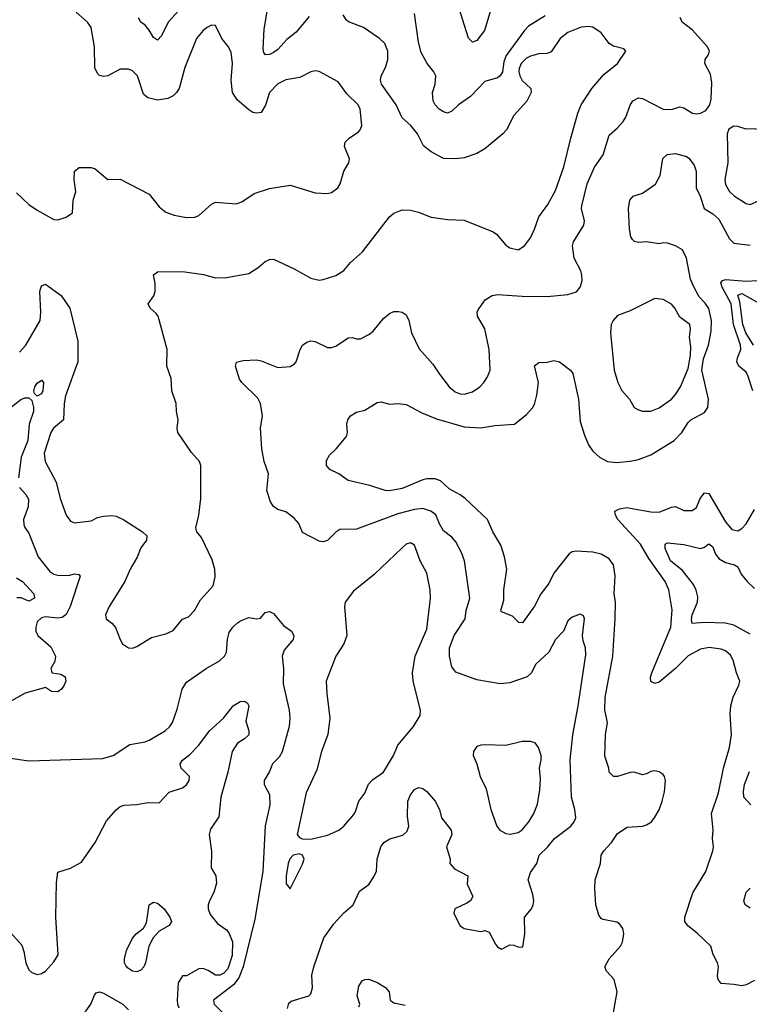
# Model space of a CAD drawing. Header units: inches. Extents: x 2001573 to 2220545, y 644482 to 846830.
# Tile 409 of 656: x 2095505 to 2099025, y 762710 to 767461. Entities that reach past the tile are written whole.
import ezdxf

# ---------------------------------------------------------------- set-up
doc = ezdxf.new("R2010")
doc.units = ezdxf.units.IN
doc.header["$MEASUREMENT"] = 0
doc.layers.add('C0796', color=7, linetype='Continuous')

msp = doc.modelspace()

# ---------------------------------------------------------------- linework, layer by layer
at = {"layer": 'C0796', "color": 5}
for points, elevation in [([(2096902.5, 767477.5), (2096839.4, 767400.6), (2096794.6, 767365.4), (2096750, 767318), (2096730, 767303.1), (2096710, 767293.1), (2096691.3, 767291.3), (2096682.9, 767302.9), (2096680, 767320), (2096684.3, 767415.7), (2096713.6, 767590)], 360), ([(2096273.8, 767506.2), (2096222, 767450), (2096190, 767382.9), (2096170, 767362.4), (2096150, 767375.6), (2096130.5, 767410.5), (2096110, 767435.1), (2096089.6, 767450), (2096078, 767470)], 360), ([(2097778.6, 767510), (2097748.1, 767410), (2097710, 767360.5), (2097690, 767353.6), (2097670, 767372.3), (2097613.8, 767550)], 320), ([(2095490, 766625.5), (2095550, 766570.3), (2095590, 766541.6), (2095670, 766497.3), (2095690, 766494.8), (2095730, 766507.7), (2095759.5, 766530), (2095762.9, 766590), (2095775.6, 766630), (2095768.5, 766688.5), (2095769.7, 766730), (2095791.5, 766748.5), (2095850, 766748.7), (2095870, 766742), (2095930, 766690.4), (2095990, 766692.2), (2096130, 766619.1), (2096178.6, 766558.6), (2096210, 766532), (2096250, 766517.6), (2096310, 766507), (2096350, 766508.7), (2096370, 766517.1), (2096430, 766570.5), (2096450, 766580.5), (2096550, 766573.1), (2096577.3, 766582.7), (2096637, 766623), (2096710, 766646.5), (2096810, 766662.4), (2096930, 766625.5), (2096990, 766623), (2097010, 766627.7), (2097039.5, 766650), (2097051.5, 766670), (2097069.6, 766730), (2097093, 766770), (2097095.8, 766790), (2097071.8, 766850), (2097076.2, 766870), (2097094.5, 766890), (2097139.4, 766920.6), (2097148, 766930), (2097155.4, 766950), (2097148.6, 767030), (2097138.7, 767050), (2097083.7, 767103.7), (2097041.1, 767161.1), (2096950, 767212), (2096930, 767214.5), (2096910, 767209.6), (2096856.9, 767183.1), (2096790, 767170.6), (2096750, 767152.3), (2096710.2, 767110), (2096691.7, 767048.3), (2096670, 767013.6), (2096650, 767009.7), (2096630, 767014.2), (2096610, 767025.6), (2096554.6, 767074.6), (2096532.5, 767110), (2096525.2, 767170), (2096531.5, 767250), (2096525.3, 767305.3), (2096511.5, 767331.5), (2096479.7, 767370), (2096450, 767434), (2096430, 767434.5), (2096410, 767424.2), (2096390, 767409.6), (2096358.3, 767370), (2096302.2, 767230), (2096274.7, 767130), (2096262.3, 767110), (2096245.8, 767094.2), (2096219.4, 767080.6), (2096170, 767073.4), (2096123.9, 767083.9), (2096102.7, 767102.7), (2096072.8, 767190), (2096050, 767215.3), (2096030, 767222.8), (2095990, 767222), (2095930, 767191.1), (2095910, 767186.6), (2095890, 767191.5), (2095880.9, 767200.9), (2095868.4, 767228.4), (2095865.7, 767330), (2095850, 767424), (2095831.8, 767450), (2095777, 767497)], 380), ([(2095503.5, 765856.5), (2095535.3, 765890), (2095603.4, 766010), (2095607.6, 766050), (2095602.8, 766150), (2095610, 766176.3), (2095630, 766185.5), (2095705.7, 766130), (2095747.1, 766070), (2095786.4, 765910), (2095786.3, 765810), (2095726.6, 765646.6), (2095719.1, 765610), (2095716.3, 765530), (2095669.1, 765490.9), (2095655.9, 765470), (2095624, 765370), (2095628.4, 765330), (2095681.8, 765230), (2095699.7, 765150), (2095729.1, 765070), (2095750, 765041.3), (2095770, 765033.4), (2095850, 765042.6), (2095880.6, 765059.4), (2095910, 765066.3), (2095950, 765069), (2095970, 765065.3), (2096007.5, 765047.5), (2096098.4, 764990), (2096118, 764970), (2096116.3, 764950), (2096090, 764912.7), (2096072.4, 764867.6), (2096037.4, 764810), (2096013.1, 764750), (2095937, 764630), (2095918.7, 764590), (2095921.6, 764570), (2095950, 764548.8), (2095967.8, 764527.8), (2095989.2, 764470), (2096001.5, 764450), (2096030, 764430.3), (2096050, 764428.8), (2096070, 764436), (2096140.4, 764479.6), (2096210, 764497.6), (2096246.1, 764513.9), (2096290, 764567.7), (2096319.5, 764580.5), (2096348.2, 764610), (2096378.2, 764661.8), (2096438, 764730), (2096447.7, 764772.3), (2096445.9, 764810), (2096434.2, 764854.2), (2096382.4, 764962.4), (2096359.5, 764990), (2096354.5, 765010), (2096369.6, 765070), (2096379.6, 765150), (2096379.3, 765310), (2096373.2, 765330), (2096333.4, 765373.4), (2096268.7, 765470), (2096265.6, 765490), (2096269.7, 765530), (2096261.6, 765570), (2096260.5, 765610), (2096238.7, 765670), (2096235.6, 765730), (2096215.8, 765790), (2096216.3, 765870), (2096173, 766030), (2096164, 766044), (2096135.1, 766070), (2096125.6, 766090), (2096151.6, 766128.4), (2096159.3, 766150), (2096158.2, 766190), (2096150, 766230.8), (2096170, 766245.3), (2096290, 766245.8), (2096392.2, 766232.2), (2096450, 766214.9), (2096503.3, 766216.7), (2096610, 766237.1), (2096655.1, 766264.9), (2096690, 766294), (2096710, 766304.9), (2096730, 766305.7), (2096830, 766259.1), (2096910, 766214), (2096950, 766204.9), (2096970, 766208.4), (2097030, 766227), (2097068.6, 766251.4), (2097101.6, 766290), (2097158.4, 766341.6), (2097290, 766510.4), (2097310, 766528.2), (2097350, 766543.8), (2097390, 766541.6), (2097430, 766532.2), (2097490, 766508), (2097570, 766497.1), (2097650, 766494), (2097790, 766438.3), (2097806.4, 766426.4), (2097850, 766373.1), (2097870, 766360.2), (2097910, 766350.3), (2097941.3, 766370), (2097970, 766408.2), (2097989.7, 766450), (2098009.8, 766510.2), (2098054, 766570), (2098090, 766637.1), (2098130, 766750.6), (2098164.1, 766890), (2098198, 767010), (2098213.6, 767050), (2098266.4, 767130), (2098323.5, 767196.5), (2098389.5, 767250), (2098429.3, 767310), (2098420.2, 767320.2), (2098370, 767333.8), (2098350, 767346.2), (2098310, 767397.4), (2098270, 767425.1), (2098248.8, 767428.8), (2098214.4, 767425.6), (2098150, 767399.1), (2098113, 767370), (2098070, 767305.5), (2098050, 767297.9), (2098010, 767297.2), (2097970, 767285.9), (2097950, 767274.9), (2097925, 767250), (2097914.9, 767225.1), (2097913.3, 767210), (2097918.3, 767190), (2097930, 767167.5), (2097971.6, 767130), (2097973, 767110), (2097951.5, 767068.5), (2097890, 766999.5), (2097854, 766930), (2097835.8, 766910), (2097750, 766838.4), (2097710, 766816.2), (2097650, 766795.1), (2097609.1, 766789.1), (2097550, 766792.3), (2097490, 766822.9), (2097452.7, 766852.7), (2097425.1, 766910), (2097393, 766950), (2097350, 766987.3), (2097321.4, 767050), (2097250.6, 767150), (2097245.8, 767170), (2097249.8, 767190), (2097269.8, 767230), (2097282, 767270), (2097280.8, 767310), (2097266.2, 767346.2), (2097241.6, 767370), (2097163.3, 767423.3), (2097091.4, 767451.4), (2097080, 767460), (2097065.3, 767485.3)], 360), ([(2096798, 762690), (2096804.4, 762715.6), (2096814.9, 762725.1), (2096900.9, 762750), (2096910, 762760.7), (2096918.4, 762790), (2096915.1, 762850), (2096924.5, 762890), (2096973, 763030), (2097021.5, 763098.5), (2097069, 763151), (2097113.6, 763190), (2097144.7, 763255.3), (2097190, 763287.7), (2097214.5, 763325.5), (2097227.2, 763352.8), (2097229.4, 763410), (2097247.6, 763470), (2097261.6, 763490), (2097291.8, 763508.2), (2097353.3, 763526.7), (2097374.1, 763545.9), (2097383.5, 763570), (2097376.6, 763616.6), (2097378.5, 763690), (2097390, 763720.4), (2097410, 763746.7), (2097430, 763755.6), (2097450, 763751.5), (2097470, 763736.9), (2097510.1, 763690.1), (2097531.1, 763650), (2097540.8, 763610), (2097587.6, 763550), (2097590.2, 763530), (2097564.5, 763470), (2097582.4, 763410), (2097580.5, 763390), (2097602.9, 763362.9), (2097666.8, 763330), (2097664, 763290), (2097691, 763230), (2097681, 763210), (2097662.8, 763197.2), (2097604, 763170), (2097599.1, 763150), (2097628, 763090), (2097650, 763076.3), (2097730, 763061), (2097750, 763066), (2097770, 763058.8), (2097800.3, 763000.3), (2097810, 762988), (2097830, 762975.5), (2097870, 762997), (2097890, 762996), (2097914, 762986), (2097932.9, 762987.1), (2097942.7, 763050), (2097940.9, 763130), (2097974.1, 763170), (2097983.2, 763190), (2097985.4, 763210), (2097980.4, 763240.4), (2097958.7, 763310), (2097970, 763346), (2097999.5, 763390), (2098011.8, 763430), (2098052.4, 763467.6), (2098085.4, 763510), (2098165.1, 763570), (2098181.1, 763590), (2098188.3, 763610), (2098184.2, 763650), (2098167.7, 763710), (2098161.4, 763890), (2098173.6, 764010), (2098200.2, 764150), (2098237.1, 764397.1), (2098234.7, 764430), (2098223.2, 764463.2), (2098220.7, 764490), (2098230.7, 764570.7), (2098224.8, 764584.8), (2098210, 764592), (2098170, 764578.3), (2098150, 764560.7), (2098129.3, 764510.7), (2098090.3, 764470), (2098058, 764410), (2097994, 764350), (2097974.9, 764310), (2097953.4, 764290), (2097870, 764261), (2097822.8, 764257.2), (2097710, 764275), (2097610, 764312.1), (2097590, 764338), (2097579.2, 764390), (2097579.1, 764430), (2097601.1, 764490), (2097654.5, 764570), (2097658.7, 764610), (2097676.4, 764670), (2097651.6, 764850), (2097636.8, 764890), (2097610, 764941.3), (2097590, 764964), (2097550, 764994), (2097530, 765027.8), (2097512.3, 765072.3), (2097489.5, 765089.5), (2097450, 765102), (2097410, 765098.3), (2097330, 765077.1), (2097130, 765003.1), (2097050, 765000.5), (2097030, 764988), (2096990, 764948.3), (2096970, 764941.1), (2096950, 764945.4), (2096870, 764986.6), (2096851.6, 765030), (2096830, 765055.1), (2096790, 765086), (2096750, 765098), (2096730, 765112.3), (2096714.9, 765134.9), (2096698.3, 765190), (2096705.7, 765270), (2096685.5, 765330), (2096673.2, 765390), (2096667.1, 765490), (2096677.4, 765550), (2096667.4, 765610), (2096654.4, 765634.4), (2096577.6, 765710), (2096566.5, 765726.5), (2096546, 765790), (2096551.7, 765808.3), (2096583.9, 765816.1), (2096650, 765819.2), (2096670, 765815.6), (2096750, 765782.9), (2096810, 765787.6), (2096830, 765799.3), (2096838.7, 765810), (2096857.7, 765870), (2096870, 765890.3), (2096890, 765905.7), (2096910, 765911.7), (2096930, 765908.8), (2096990, 765880.2), (2097010, 765879), (2097030, 765885.2), (2097090, 765926), (2097110, 765927.7), (2097130, 765920.5), (2097150, 765921.6), (2097190, 765942), (2097210, 765957.6), (2097260.9, 766019.1), (2097290, 766043.7), (2097310, 766052.6), (2097332.8, 766052.8), (2097351, 766050), (2097370, 766037.3), (2097382, 766010), (2097395.3, 765950), (2097433.3, 765873.3), (2097499.1, 765799.1), (2097530.3, 765750), (2097578, 765690), (2097606.2, 765666.2), (2097630, 765655.2), (2097650, 765653.8), (2097690, 765665.2), (2097726, 765690), (2097744.7, 765710), (2097762.6, 765737.4), (2097774.5, 765770), (2097770.9, 765870), (2097749.7, 765970), (2097713.7, 766030), (2097712.8, 766050), (2097718, 766062), (2097751.2, 766108.8), (2097784, 766130), (2097810, 766135.6), (2097930, 766127.6), (2098050, 766125.8), (2098150, 766136), (2098191.2, 766148.8), (2098209.5, 766170), (2098218.7, 766201.3), (2098217.4, 766230), (2098212.6, 766250), (2098181, 766310), (2098172.4, 766370), (2098176.8, 766390), (2098226.5, 766470), (2098230.7, 766490), (2098215.7, 766550), (2098216.8, 766563.2), (2098243.2, 766670), (2098277.7, 766750), (2098319.8, 766810), (2098350, 766904), (2098390, 766938.7), (2098417.2, 766970), (2098430, 766990.4), (2098450.6, 767049.4), (2098463.1, 767070), (2098490, 767083.6), (2098510, 767081.8), (2098610, 767029.2), (2098650, 767027.2), (2098690, 767040.3), (2098710, 767036), (2098751, 767011), (2098770, 767006.7), (2098790, 767010.2), (2098816.3, 767023.7), (2098834.2, 767050), (2098841.8, 767078.2), (2098844, 767156), (2098837.7, 767197.7), (2098811.1, 767250), (2098813, 767270), (2098826.3, 767290), (2098832.8, 767310), (2098824, 767330), (2098750, 767413), (2098701.7, 767450), (2098692.1, 767472.1)], 340), ([(2098040, 767480), (2097960.3, 767430), (2097940.3, 767410), (2097851.9, 767288.1), (2097841.8, 767258.2), (2097835, 767210), (2097822.8, 767190), (2097810, 767181.1), (2097750, 767163.1), (2097680.8, 767090), (2097622, 767050), (2097590, 767019.2), (2097570, 767009.8), (2097550, 767016.1), (2097528.7, 767030), (2097509.9, 767049.9), (2097499.4, 767070), (2097497, 767110), (2097509.8, 767150), (2097512.3, 767190), (2097503.1, 767210), (2097470.7, 767250.7), (2097442.7, 767302.7), (2097430, 767353.2), (2097410, 767491.5)], 340), ([(2098350, 762551), (2098387.1, 762770), (2098373.3, 762830), (2098335.6, 762870), (2098327.6, 762890), (2098349.8, 762930), (2098403.2, 762990), (2098413.4, 763010), (2098420.7, 763050), (2098415.7, 763075.7), (2098398.6, 763098.6), (2098385.9, 763105.9), (2098319.8, 763119.8), (2098310, 763124.7), (2098299.7, 763139.7), (2098285.2, 763190), (2098279.8, 763270), (2098282, 763310), (2098307.2, 763390), (2098311, 763430), (2098323.5, 763450), (2098360.4, 763490), (2098390, 763534), (2098435.3, 763564.7), (2098510, 763570.2), (2098530, 763575.9), (2098552.9, 763590), (2098570, 763612.9), (2098590, 763648.9), (2098604.7, 763690), (2098615.8, 763735.8), (2098620.3, 763790), (2098616.4, 763810), (2098610, 763818.9), (2098590, 763832.2), (2098570, 763836.8), (2098550, 763834), (2098530, 763822.6), (2098510, 763818), (2098470, 763829.7), (2098450, 763828.6), (2098390, 763809.8), (2098370, 763808.7), (2098349.8, 763830), (2098347.4, 763850), (2098328, 763908), (2098331.2, 764010), (2098340.7, 764070), (2098328.7, 764130), (2098329.3, 764190), (2098366.6, 764390), (2098378.4, 764570), (2098379.3, 764650), (2098373.6, 764690), (2098377.6, 764777.6), (2098369.8, 764830), (2098350, 764859.3), (2098310, 764882.3), (2098270, 764891.9), (2098190, 764897.3), (2098170, 764892.7), (2098156.2, 764883.8), (2098082.5, 764790), (2098058.8, 764741.2), (2098019, 764690), (2097989.2, 764630.8), (2097931.6, 764550), (2097912.7, 764552.7), (2097882.8, 764582.8), (2097830, 764604.2), (2097826, 764610), (2097840.5, 764659.5), (2097841, 764710), (2097855.8, 764810), (2097843.8, 764870), (2097826.2, 764926.2), (2097787.2, 764990), (2097761.5, 765050), (2097654, 765150), (2097630, 765169), (2097577.5, 765197.5), (2097535.4, 765235.4), (2097510, 765246.3), (2097470, 765246.2), (2097450, 765241.2), (2097350, 765198.4), (2097290, 765188.2), (2097269.2, 765190), (2097194.1, 765214.1), (2097090, 765236.9), (2097044.2, 765270), (2097001.3, 765290), (2096986, 765310), (2096985.8, 765334.2), (2096999.5, 765360.5), (2097032.7, 765390), (2097081.2, 765450), (2097086, 765470), (2097082.9, 765510), (2097087.6, 765530), (2097102, 765550), (2097130, 765566.7), (2097170, 765577.4), (2097230, 765614), (2097250, 765616.5), (2097290, 765606), (2097331.5, 765608.5), (2097370, 765604.6), (2097444.7, 765564.7), (2097515.8, 765535.8), (2097650, 765496), (2097730, 765491.2), (2097796.9, 765503.1), (2097891.8, 765510), (2097950, 765556.4), (2097980.5, 765590), (2097990, 765610.8), (2098001, 765650), (2098008.2, 765710), (2097989.6, 765790.4), (2098010, 765807.3), (2098050, 765808.2), (2098083, 765817), (2098110, 765810.3), (2098162, 765770), (2098173.7, 765753.7), (2098202.1, 765630), (2098210, 765522.8), (2098230, 765456.3), (2098250.2, 765410), (2098270, 765379.5), (2098302.4, 765350), (2098342, 765330), (2098384.2, 765324.2), (2098450, 765331), (2098490, 765339.7), (2098550, 765361.2), (2098663.5, 765430), (2098700.3, 765470), (2098730, 765517.7), (2098744, 765530), (2098810, 765565.6), (2098824.9, 765590), (2098827.9, 765630), (2098797.1, 765770), (2098804.7, 765824.7), (2098829.1, 765890.9), (2098841.9, 765958.1), (2098843, 766010), (2098830, 766067.8), (2098812.8, 766092.8), (2098783.3, 766123.3), (2098755.6, 766175.6), (2098741.2, 766210), (2098722.6, 766310), (2098703.1, 766350), (2098670, 766369.8), (2098630, 766382.3), (2098610, 766384.7), (2098590, 766379.5), (2098530, 766389.8), (2098490, 766386.2), (2098471.1, 766391.1), (2098461.4, 766401.4), (2098453.9, 766413.9), (2098447.6, 766450), (2098442.6, 766550), (2098448.4, 766590), (2098464.5, 766610), (2098510, 766624.1), (2098572.3, 766667.7), (2098594.6, 766710), (2098608.6, 766791.4), (2098629.8, 766810.2), (2098670, 766814.9), (2098721.8, 766801.8), (2098733.5, 766793.5), (2098759.1, 766759.1), (2098769.3, 766730), (2098769.3, 766649.3), (2098789, 766609), (2098807.2, 766550), (2098850, 766523.8), (2098878.1, 766498.1), (2098930, 766403.9), (2098950, 766382.9), (2099030, 766372.8)], 320), ([(2099043.2, 765670), (2099020.4, 765740.3), (2099010, 765761.1), (2098974.6, 765790), (2098965.1, 765810), (2098968.5, 765830), (2098985, 765870), (2098983.5, 765890), (2098948.5, 765990), (2098938.1, 766090), (2098894.7, 766170), (2098888.1, 766191.9), (2098896.5, 766203.5), (2098911.7, 766208.3), (2099010, 766199.9), (2099063.1, 766203.1)], 280), ([(2099045, 765890), (2099009.2, 765950), (2098993.7, 765990), (2098979.3, 766099.3), (2098970, 766131.7), (2098990, 766140.1), (2099070, 766095.4)], 260), ([(2095436.8, 765570), (2095510, 765629), (2095530, 765637), (2095550, 765637.3), (2095563.8, 765623.8), (2095572.2, 765592.2), (2095571, 765571), (2095551.5, 765510), (2095544.4, 765430), (2095511.5, 765350), (2095498.8, 765250)], 340), ([(2095504.2, 765204.2), (2095534.5, 765170), (2095546.9, 765146.9), (2095546.8, 765110), (2095523.6, 765050), (2095525.4, 765025.4), (2095530.2, 765010.2), (2095550, 764982.8), (2095593.8, 764870), (2095650, 764797.8), (2095670, 764786.2), (2095690, 764781.2), (2095740.5, 764779.5), (2095770, 764786.8), (2095790, 764784.7), (2095796.3, 764776.3), (2095748.5, 764630), (2095729.1, 764590.9), (2095710, 764576.5), (2095690, 764573.3), (2095630, 764579.3), (2095610, 764575), (2095590, 764556.2), (2095582.8, 764530), (2095583.6, 764510), (2095592.4, 764490), (2095654.8, 764434.8), (2095677.4, 764390), (2095675.5, 764364.5), (2095656, 764330), (2095658, 764318), (2095662, 764310), (2095703, 764303), (2095724.7, 764290), (2095728, 764270), (2095720.3, 764250), (2095707, 764230), (2095690, 764218), (2095658.9, 764218.9), (2095630, 764238.4), (2095531.1, 764211.1), (2095465.3, 764174.7)], 340), ([(2099050, 762824.2), (2099010, 762803.5), (2098990, 762798.4), (2098950, 762806), (2098890, 762809.7), (2098875.6, 762830), (2098872.1, 762847.9), (2098877, 762890), (2098872.3, 762910), (2098851.8, 762950), (2098839.7, 762990), (2098773.4, 763053.4), (2098728.8, 763088.8), (2098714.6, 763110), (2098714.5, 763130), (2098752.2, 763247.8), (2098815, 763350), (2098849.8, 763450), (2098853.3, 763470), (2098847.1, 763510), (2098850.8, 763550.8), (2098842.2, 763630), (2098877.5, 763730), (2098900.5, 763850), (2098930.4, 763949.6), (2098938.8, 764010), (2098933.6, 764110), (2098936.2, 764150), (2098947.4, 764192.6), (2098975.1, 764250), (2098979.6, 764270), (2098963.5, 764310), (2098948.2, 764370), (2098935, 764395), (2098910, 764415.4), (2098890, 764423.2), (2098831.8, 764431.8), (2098790, 764423.8), (2098730, 764391.9), (2098670, 764330.5), (2098590, 764264.5), (2098570, 764257.7), (2098550, 764267.3), (2098549.2, 764289.2), (2098555.9, 764310), (2098646.8, 764530), (2098653.8, 764613.8), (2098637.5, 764710), (2098620.2, 764750), (2098540.5, 764860.5), (2098501.2, 764930), (2098391.1, 765050), (2098379.7, 765070), (2098377, 765090), (2098398.8, 765101.2), (2098433, 765107), (2098550, 765087.1), (2098590, 765085.2), (2098650, 765108.8), (2098670, 765111.9), (2098710, 765093), (2098750, 765092.4), (2098770, 765107.4), (2098789, 765151), (2098810, 765178), (2098830, 765174.9), (2098910, 765037.4), (2098941.6, 765001.6), (2098970, 764994.9), (2098990, 765005.3), (2099010, 765027.9), (2099050, 765098.3)], 280), ([(2099030, 764496.4), (2098950, 764539.9), (2098910, 764549.8), (2098810, 764552.8), (2098750, 764547), (2098745.8, 764565.8), (2098749.8, 764589.8), (2098775.5, 764650), (2098776.7, 764676.7), (2098769.1, 764709.1), (2098755.4, 764735.4), (2098703.4, 764803.4), (2098644.5, 764850), (2098618.7, 764910), (2098618.7, 764930), (2098630, 764937.3), (2098709.4, 764929.4), (2098790, 764909.3), (2098810, 764916.3), (2098830, 764931.4), (2098850, 764917.6), (2098861.8, 764881.8), (2098879.6, 764859.6), (2098910, 764841.5), (2098953.4, 764830), (2098970, 764821.1), (2098986.3, 764786.3), (2099014.8, 764750), (2099050, 764717)], 260), ([(2095490, 764767.5), (2095518.6, 764750), (2095573.8, 764690), (2095576.2, 764670), (2095550, 764656.1), (2095512, 764672), (2095492.1, 764672.1)], 320), ([(2095450, 763899.8), (2095550, 763884.8), (2095904.1, 763895.9), (2095955.4, 763910), (2096036.8, 763963.2), (2096110, 763976.1), (2096130, 763984.4), (2096207.3, 764030), (2096229.5, 764050), (2096242.7, 764070), (2096265.5, 764134.5), (2096288.5, 764230), (2096310, 764263.7), (2096404.5, 764330), (2096470, 764367.8), (2096494, 764390), (2096503.1, 764410), (2096507.8, 764472.2), (2096516.6, 764503.4), (2096533.5, 764530), (2096555.4, 764550), (2096570, 764560.7), (2096610, 764576), (2096650, 764570.6), (2096666.3, 764573.7), (2096690, 764600.7), (2096710, 764605.5), (2096730, 764596.4), (2096778.6, 764538.6), (2096816.3, 764510), (2096828, 764490), (2096824.4, 764470), (2096780.8, 764419.2), (2096771.5, 764390), (2096778.6, 764330), (2096775.8, 764255.8), (2096805.8, 764130), (2096808.6, 764090), (2096805.2, 764050), (2096772.2, 763927.8), (2096756.7, 763903.3), (2096725.5, 763870), (2096710, 763832.7), (2096684.9, 763790), (2096685.5, 763770), (2096710, 763722.8), (2096712.6, 763672.6), (2096688.8, 763571.2), (2096677.6, 763350), (2096639.1, 763120.9), (2096582.8, 762890), (2096562, 762838), (2096536.4, 762803.6), (2096440.2, 762730), (2096443.5, 762710), (2096487.1, 762667.1)], 340), ([(2095449.1, 763069.1), (2095515, 762995), (2095525.2, 762965.2), (2095534.6, 762910), (2095550, 762876.3), (2095563.4, 762863.4), (2095590, 762854), (2095610, 762858.7), (2095630, 762870.3), (2095670, 762914.9), (2095690.8, 762949.2), (2095679.5, 763130), (2095682, 763298), (2095690, 763348.2), (2095750, 763367.2), (2095803.6, 763396.4), (2095869.8, 763490), (2095924.6, 763595.4), (2095970, 763647.7), (2095990, 763663.8), (2096010, 763670.3), (2096070, 763673.4), (2096123.1, 763683.1), (2096178, 763682), (2096227, 763733), (2096290, 763755), (2096310, 763769.2), (2096322.7, 763790), (2096324, 763810), (2096283.8, 763850), (2096279.3, 763870), (2096291.3, 763888.7), (2096325.3, 763914.7), (2096370, 763960.5), (2096420.6, 764030), (2096489, 764090), (2096534.6, 764150), (2096569, 764171), (2096590, 764173), (2096603.5, 764163.5), (2096610.4, 764150.4), (2096595.8, 764075.8), (2096610.3, 764030), (2096610.4, 764010), (2096589.2, 763990.8), (2096555.4, 763970), (2096530.1, 763930), (2096510.1, 763830.1), (2096475.2, 763710), (2096465.7, 763614.3), (2096425.4, 763554.6), (2096419.1, 763530), (2096430.6, 763449.4), (2096428.8, 763368.8), (2096451.1, 763330), (2096454.8, 763294.8), (2096441.1, 763250), (2096420.2, 763210), (2096414.3, 763190), (2096414.7, 763170), (2096423.9, 763143.9), (2096460.2, 763100.2), (2096503, 763070), (2096514.5, 763054.5), (2096531.4, 763011.4), (2096530, 762945.2), (2096510, 762880.4), (2096490, 762860.4), (2096470.5, 762850), (2096449.2, 762850), (2096413.8, 762873.8), (2096390, 762882.9), (2096370, 762880.5), (2096310, 762847.8), (2096290, 762846.6), (2096270, 762813.2), (2096264.7, 762730), (2096266.4, 762710), (2096273.6, 762693.6)], 320), ([(2099032.1, 763672.1), (2098999.3, 763710), (2098997, 763737), (2099001.7, 763770), (2099026, 763834)], 260), ([(2099030, 763174), (2099005.2, 763190), (2098999.3, 763210), (2099010, 763251.3), (2099029.4, 763270.6)], 260), ([(2097142.2, 762697.8), (2097146.8, 762710), (2097134.1, 762750), (2097142, 762798), (2097157.3, 762822.7), (2097170, 762830.1), (2097190, 762830.8), (2097233.7, 762813.7), (2097270.7, 762790.7), (2097288.6, 762770), (2097292.4, 762730), (2097310, 762716.5), (2097365.8, 762705.8)], 320), ([(2095805, 762650), (2095848.9, 762710), (2095865.4, 762754.6), (2095874.8, 762765.2), (2095890, 762769.6), (2095910, 762764.2), (2096002.8, 762710), (2096030, 762683.5)], 280)]:
    msp.add_lwpolyline(points, dxfattribs=dict(at, elevation=elevation))
for points, elevation in [([(2098950, 766947.4), (2098927.3, 766932.7), (2098918.2, 766910), (2098922, 766770), (2098907.2, 766690), (2098910, 766666.4), (2098930, 766632.6), (2098954.3, 766610), (2099010, 766574.7), (2099030, 766570.2), (2099070, 766587.3), (2099115, 766630), (2099134.7, 766670), (2099170, 766694), (2099179.3, 766710), (2099176.3, 766750), (2099152, 766832), (2099127, 766890), (2099110.5, 766910.5), (2099090, 766925.3), (2099050, 766935.1), (2099010, 766933.7), (2098970, 766946.4)], 340), ([(2098570, 766116.5), (2098450, 766056.9), (2098390, 766034.5), (2098368, 766010), (2098359.1, 765990), (2098354.9, 765950), (2098372.9, 765770), (2098391.6, 765710), (2098410, 765671.7), (2098447, 765630), (2098470.2, 765590.2), (2098490, 765579), (2098510, 765572.9), (2098550, 765571.8), (2098590, 765589), (2098649.7, 765630), (2098670, 765652.9), (2098694.1, 765690), (2098730, 765778.6), (2098742, 765842), (2098743.2, 765883.2), (2098736.4, 765930), (2098742, 765970), (2098738.7, 765990), (2098690, 766025.1), (2098666.4, 766070), (2098649.3, 766089.3), (2098610, 766110.8)], 340), ([(2095590, 765644.5), (2095577, 765657), (2095574, 765670), (2095578.9, 765690), (2095590, 765708), (2095610, 765721.6), (2095620.4, 765710), (2095616.1, 765670), (2095610, 765655.1)], 340), ([(2097390, 764936.9), (2097370, 764929.7), (2097350, 764913.3), (2097215.9, 764784.1), (2097115.8, 764704.2), (2097075.8, 764650), (2097072, 764628), (2097082.8, 764490), (2097068.9, 764450), (2097030.4, 764390), (2096983.7, 764270), (2096986.4, 764210), (2097001, 764090), (2096991.8, 764011.8), (2096960.9, 763930), (2096938.5, 763841.5), (2096888, 763730), (2096844.7, 763530), (2096855.3, 763515.3), (2096868.7, 763508.7), (2096910, 763507.5), (2096990, 763525.4), (2097045.1, 763550), (2097069.6, 763570), (2097110, 763615.5), (2097124.2, 763635.8), (2097141.3, 763690), (2097170.7, 763729.3), (2097188.4, 763771.6), (2097206.6, 763793.4), (2097260.4, 763830), (2097308.9, 763910), (2097330, 763961.1), (2097405.4, 764050), (2097436.6, 764103.4), (2097439.7, 764130), (2097403.1, 764270), (2097400.5, 764310), (2097413.1, 764390), (2097470, 764521), (2097487.1, 764670), (2097485.7, 764710), (2097469.8, 764790), (2097436.8, 764850), (2097410, 764925.1)], 360), ([(2097970, 763978.7), (2097930, 763978), (2097850, 763958.9), (2097750, 763962.7), (2097730, 763961.2), (2097710, 763953.2), (2097694, 763930), (2097693.4, 763910), (2097710.3, 763870.3), (2097726.7, 763810), (2097755.3, 763750), (2097777.8, 763650), (2097807.2, 763570), (2097821.6, 763550), (2097850, 763534.9), (2097871.6, 763531.6), (2097910, 763539.7), (2097930, 763551.7), (2097962.2, 763590), (2097985.1, 763630), (2098003.5, 763676.5), (2098014.9, 763745.1), (2098017.8, 763797.8), (2098013.8, 763850), (2098020.9, 763890), (2098020.4, 763910), (2098008.4, 763948.4), (2097992.3, 763972.3)], 360), ([(2096855.7, 763435.7), (2096824.2, 763430), (2096808.1, 763411.9), (2096801.3, 763390), (2096790.4, 763330), (2096790.5, 763290.5), (2096810, 763267.3), (2096870, 763386.7), (2096877, 763410), (2096870.4, 763430.4)], 360), ([(2096070, 762867.3), (2096049.1, 762870), (2096025.2, 762885.2), (2096017, 762897), (2096011.1, 762910), (2096011.4, 762930), (2096020.8, 762970), (2096050, 763029.5), (2096067.6, 763050), (2096102.3, 763077.7), (2096116.5, 763103.5), (2096130, 763190.1), (2096150, 763202.8), (2096170, 763197.4), (2096203, 763170), (2096230.2, 763130), (2096237.8, 763110), (2096226, 763090), (2096177.9, 763062.1), (2096148.9, 763031.1), (2096129, 762991), (2096112.6, 762910), (2096104.4, 762890), (2096090, 762874)], 280)]:
    msp.add_lwpolyline(points, close=True, dxfattribs=dict(at, elevation=elevation))

doc.saveas('drawing.dxf')
